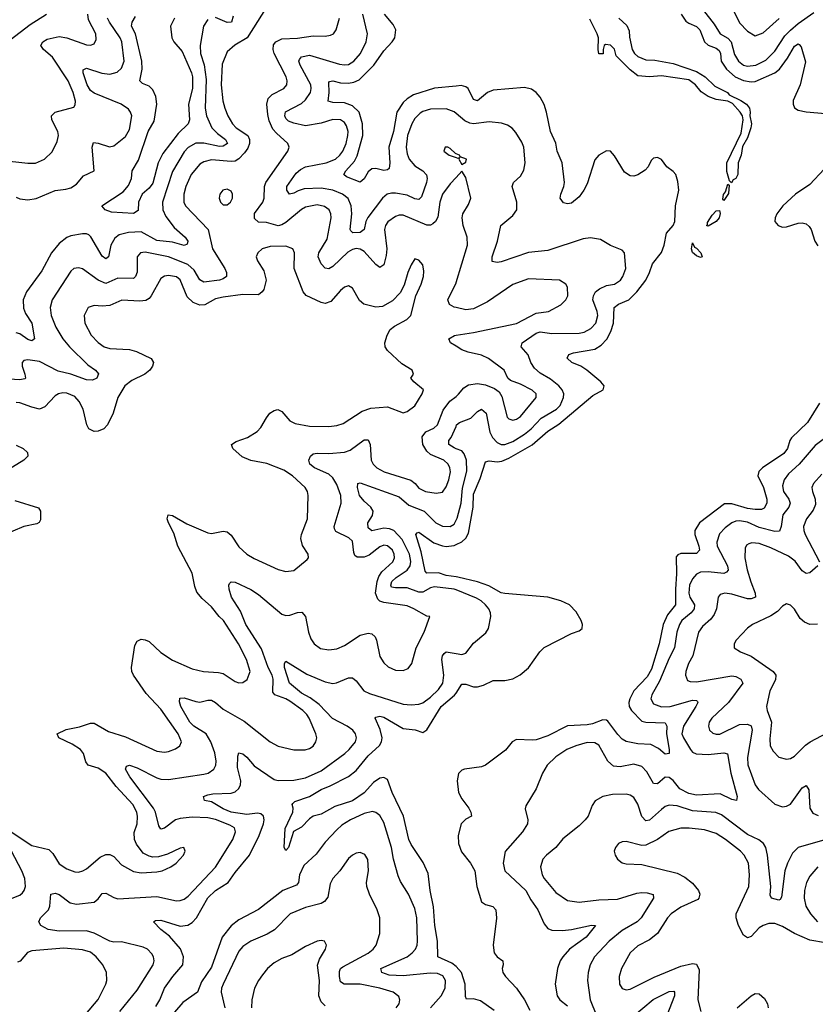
# Model space of a CAD drawing. Header units: inches. Extents: x 1843162 to 1959474, y 907081 to 1016326.
# Tile 544 of 656: x 1927769 to 1931837, y 952207 to 957242. Entities that reach past the tile are written whole.
import ezdxf

# ---------------------------------------------------------------- set-up
doc = ezdxf.new("R2010")
doc.units = ezdxf.units.IN
doc.header["$MEASUREMENT"] = 0
doc.layers.add('B9925', color=7, linetype='Continuous')
doc.layers.add('B9935', color=7, linetype='Continuous')

msp = doc.modelspace()

# ---------------------------------------------------------------- linework, layer by layer
at = {"layer": 'B9925', "color": 5}
for points, elevation in [([(1929058.4, 957350), (1928932.8, 957150), (1928868.5, 957111.5), (1928830, 957077.3), (1928804.8, 957015.2), (1928798.6, 956910), (1928808.2, 956828.2), (1928817.6, 956790), (1928833.5, 956750), (1928856.8, 956710), (1928876.1, 956690), (1928935.2, 956650), (1928943.3, 956630), (1928943.8, 956610), (1928934.6, 956585.4), (1928917.7, 956562.3), (1928889.5, 956530.5), (1928870, 956519), (1928850, 956516.7), (1928750, 956526.1), (1928710, 956516.2), (1928690, 956503.9), (1928646.1, 956450), (1928618.2, 956390), (1928607.8, 956350), (1928608.3, 956310), (1928616.3, 956290), (1928732.6, 956170), (1928753.9, 956070), (1928818, 955970), (1928827.1, 955950), (1928827.1, 955930), (1928810, 955917.5), (1928790, 955911), (1928710, 955899.5), (1928690, 955911.8), (1928661.4, 955961.4), (1928627.9, 955990), (1928530, 956029.1), (1928410, 956053.7), (1928386.7, 956050), (1928369.5, 956030.5), (1928369.1, 955950.9), (1928361.5, 955930), (1928350, 955919.4), (1928270, 955920.9), (1928210, 955893.1), (1928170, 955910.5), (1928090, 955967.8), (1928070, 955973.8), (1928044.9, 955970), (1928030, 955956.3), (1927935, 955810), (1927925, 955770), (1927930.1, 955730), (1927952.9, 955670), (1927990.1, 955610), (1928022.7, 955570), (1928117.2, 955477.2), (1928155.8, 955450), (1928172.3, 955432.3), (1928162.4, 955410), (1928140.5, 955399.5), (1928110, 955401.3), (1928030, 955429.5), (1927965.5, 955445.5), (1927870, 955494.6), (1927810, 955503.4), (1927790, 955499.2), (1927780.8, 955490), (1927780.9, 955470), (1927795.1, 955430), (1927797.6, 955410), (1927794.4, 955405.6), (1927770, 955401.4), (1927690, 955405.2)], 560), ([(1927670, 956524.7), (1927810, 956508.8), (1927850, 956509), (1927895.1, 956530), (1927934, 956566), (1927960.4, 956619.6), (1927967.7, 956650), (1927963.8, 956670), (1927932.7, 956730), (1927931.9, 956750), (1927949.9, 956770.1), (1928045.6, 956794.4), (1928053.2, 956806.8), (1928053.4, 956826.6), (1928043, 956870), (1928015.8, 956930), (1927936.1, 957050), (1927889.7, 957090), (1927877.2, 957110), (1927886.8, 957130), (1927910, 957143.5), (1927970, 957156.6), (1928010, 957149), (1928110, 957114.3), (1928130, 957112.4), (1928150, 957119.5), (1928159.4, 957140.6), (1928158, 957170), (1928121, 957241), (1928117.7, 957270)], 560), ([(1927720.8, 957139.2), (1927822.4, 957217.6), (1927906.3, 957270)], 580), ([(1928560.2, 957250), (1928539.4, 957210), (1928546.7, 957150), (1928557.2, 957130), (1928599.6, 957079.6), (1928647, 956970), (1928651.7, 956950), (1928651.9, 956890), (1928632.7, 956810), (1928637.1, 956730), (1928630.2, 956710), (1928579.1, 956660.9), (1928501, 956559), (1928477, 956510), (1928450, 956407.3), (1928430, 956380.7), (1928395.5, 956350), (1928375.6, 956310), (1928374.1, 956265.9), (1928350, 956252), (1928238.7, 956258.7), (1928205.2, 956270), (1928188.7, 956290), (1928298, 956362), (1928325.7, 956394.3), (1928339.8, 956430), (1928343.1, 956470), (1928375.7, 956524.3), (1928424.9, 956670), (1928456, 956724), (1928469.9, 956809.9), (1928465.2, 956850), (1928450, 956883.9), (1928430, 956903.1), (1928397, 956917), (1928383.1, 956930), (1928395.7, 956990), (1928393.4, 957030), (1928360.9, 957170), (1928340.5, 957210), (1928343.2, 957230), (1928360.9, 957259.1)], 520), ([(1928859.7, 957260.3), (1928851, 957230), (1928830, 957227.6), (1928770, 957253.2)], 540), ([(1930000, 956762.9), (1929990, 956771.4), (1929950, 956786.5), (1929870, 956784.2), (1929830, 956772.5), (1929816.2, 956763.8), (1929790, 956736.8), (1929774.1, 956710), (1929752.5, 956650), (1929744.6, 956590), (1929750, 956557.1), (1929761, 956530), (1929790, 956495), (1929829.7, 956469.7), (1929849.5, 956449.5), (1929852.5, 956430), (1929848.5, 956410), (1929823.9, 956336.1), (1929810, 956322.9), (1929790, 956326.9), (1929750, 956344.8), (1929690, 956356.1), (1929670, 956356.2), (1929648.1, 956350), (1929623.2, 956330), (1929549.1, 956230.9), (1929539.4, 956210), (1929530.1, 956169.9), (1929510, 956154.7), (1929473, 956153), (1929462.1, 956162.1), (1929459.1, 956170), (1929467.6, 956250), (1929464.2, 956290), (1929447.6, 956327.6), (1929419, 956350), (1929370, 956370.9), (1929310, 956380.4), (1929223.1, 956376.9), (1929192.4, 956367.6), (1929170, 956354.6), (1929148.3, 956350), (1929134.5, 956370), (1929135.3, 956390), (1929182.1, 956457.9), (1929204, 956476), (1929230, 956489.6), (1929336.3, 956510), (1929383.4, 956530), (1929406.6, 956550), (1929421, 956570), (1929438, 956610), (1929447.5, 956650), (1929448.4, 956670), (1929440.4, 956700.4), (1929430, 956717), (1929410, 956730.5), (1929370, 956732.6), (1929310, 956713.3), (1929230, 956700.5), (1929170, 956712.6), (1929143.9, 956723.9), (1929130, 956737.6), (1929124.1, 956750), (1929128.4, 956771.6), (1929210, 956814.4), (1929230, 956831.8), (1929255.9, 956870), (1929259.9, 956890), (1929257.2, 956910), (1929203.4, 957010), (1929196.8, 957030), (1929200.4, 957039.6), (1929210, 957052), (1929250, 957061.1), (1929404.9, 957015.1), (1929430, 957010.8), (1929450, 957013.9), (1929477.1, 957030), (1929511.7, 957070), (1929541.2, 957130), (1929547.3, 957170), (1929523.7, 957270)], 540), ([(1930000, 956903.2), (1929890, 956891.7), (1929782.6, 956857.4), (1929750, 956837.3), (1929730, 956818.2), (1929697.3, 956770), (1929680.7, 956670), (1929656.2, 956590), (1929661.7, 956510), (1929657.7, 956482.3), (1929650, 956474.3), (1929630, 956471.9), (1929590, 956481), (1929570, 956479.2), (1929550, 956464), (1929530, 956427.8), (1929510, 956412.3), (1929439.1, 956439.1), (1929425.7, 956450), (1929436.5, 956470), (1929480.6, 956519.4), (1929493.8, 956546.2), (1929522.7, 956650), (1929520.9, 956710), (1929504.8, 956770), (1929470, 956802.4), (1929430, 956817.6), (1929370, 956818.8), (1929346.3, 956826.3), (1929351, 956870), (1929350, 956922), (1929352.9, 956927.1), (1929370, 956930.6), (1929410, 956920.3), (1929450, 956917.2), (1929477.4, 956922.6), (1929504.4, 956935.6), (1929579.6, 957010), (1929630, 957083.2), (1929672.8, 957130), (1929686.6, 957150), (1929691.8, 957190), (1929678.6, 957218.6), (1929633.7, 957270)], 520), ([(1927750, 956334.8), (1927770, 956326.5), (1927810, 956320.7), (1927852.7, 956327.3), (1927950, 956369), (1928004.9, 956375.1), (1928030, 956382.6), (1928059.1, 956400.9), (1928095.8, 956444.2), (1928149.7, 956470.3), (1928139.3, 956590), (1928146.4, 956613.6), (1928170, 956611.8), (1928227.6, 956592.4), (1928250, 956597.6), (1928310, 956645.5), (1928330, 956681.6), (1928341.5, 956750), (1928336.2, 956770), (1928325.3, 956785.3), (1928287.2, 956810), (1928150, 956866), (1928130, 956880.7), (1928113.5, 956910), (1928093.3, 956970), (1928093.7, 956986.3), (1928110, 956994.8), (1928188.4, 956968.4), (1928230, 956964.5), (1928266.5, 956973.5), (1928290, 956994), (1928302.5, 957030), (1928290.4, 957130), (1928282.6, 957150), (1928227.5, 957230), (1928217.1, 957250)], 540), ([(1928730, 957243.5), (1928709.4, 957210), (1928691.9, 957110), (1928693.8, 957070), (1928711.4, 957011.4), (1928723.1, 956936.9), (1928717.6, 956790), (1928723.3, 956750), (1928752, 956690), (1928780.8, 956660.8), (1928821, 956630), (1928831, 956610), (1928810, 956595.8), (1928790, 956594.8), (1928710, 956610.6), (1928670, 956610.8), (1928630, 956589.2), (1928610, 956566.2), (1928550, 956466), (1928499.2, 956310), (1928501.3, 956270), (1928516.7, 956236.7), (1928559.2, 956179.2), (1928615, 956130), (1928627.9, 956110), (1928625.3, 956094.7), (1928610, 956088.5), (1928550, 956105.1), (1928470, 956113.8), (1928390, 956158), (1928325.1, 956154.9), (1928277.6, 956142.4), (1928255.1, 956124.9), (1928235.4, 956090), (1928223.1, 956030), (1928210, 956019.8), (1928190, 956033.1), (1928132.2, 956132.2), (1928121.7, 956141.7), (1928110, 956147.5), (1928090, 956146.7), (1928030, 956137.3), (1928010, 956127.9), (1927970, 956097.2), (1927931.3, 956050), (1927881.4, 955958.6), (1927803.1, 955850), (1927786.5, 955810), (1927787.7, 955767.7), (1927799.2, 955739.2), (1927831.2, 955690), (1927844.4, 955610), (1927830, 955601), (1927810, 955607.3), (1927770, 955635.7), (1927750, 955641.7)], 540), ([(1930000, 956436.1), (1929970, 956403.5), (1929930, 956349.7), (1929917.5, 956310), (1929907.3, 956232.7), (1929895, 956210), (1929881.3, 956198.7), (1929870, 956192.5), (1929850, 956191.1), (1929730, 956243), (1929710, 956243.2), (1929690, 956236.3), (1929651.2, 956208.8), (1929639, 956190), (1929634.1, 956170), (1929645.4, 956070), (1929643.5, 956036.5), (1929630, 955989.6), (1929610, 955974.7), (1929590, 955990.8), (1929530, 956056.9), (1929510, 956069.3), (1929490, 956072), (1929470, 956066.7), (1929446.8, 956053.2), (1929370, 955981), (1929350, 955968.8), (1929330, 955972), (1929310, 955994.2), (1929294.9, 956030), (1929299.2, 956050), (1929340.3, 956119.7), (1929361.3, 956230), (1929360.6, 956250), (1929350.7, 956270), (1929327.5, 956287.5), (1929290, 956294.9), (1929230, 956283.2), (1929210, 956272.6), (1929130, 956205.3), (1929110, 956193.1), (1929090, 956188.7), (1929030, 956205), (1928990, 956207.4), (1928970, 956226.2), (1928970, 956252.2), (1929011.9, 956310), (1929019.2, 956330), (1929020.9, 956390), (1929028.2, 956410), (1929140.3, 956570), (1929146.4, 956590), (1929139.2, 956610), (1929081.5, 956661.5), (1929063.4, 956683.4), (1929044.5, 956724.5), (1929037.1, 956757.1), (1929031.9, 956810), (1929040.1, 956839.9), (1929060, 956860), (1929118.7, 956890), (1929135.2, 956910), (1929136.3, 956930), (1929131.1, 956950), (1929070.4, 957070), (1929065, 957090), (1929066.6, 957113.4), (1929078.2, 957130), (1929110, 957144.2), (1929190, 957147.5), (1929270, 957160.7), (1929330, 957158.3), (1929357.3, 957162.7), (1929372.8, 957170), (1929387.6, 957190), (1929404.1, 957250)], 560), ([(1930000, 956557.2), (1929998, 956558), (1929970, 956584), (1929958, 956590), (1929944.7, 956590), (1929937.3, 956570), (1929964.7, 956550), (1930000, 956537.5)], 560), ([(1927710, 953100.4), (1927830, 953019.8), (1927918.5, 952998.5), (1927938.1, 952978.1), (1927970, 952926.2), (1928010, 952900.7), (1928050, 952885.2), (1928070, 952883.9), (1928092, 952890), (1928110, 952899.6), (1928180.9, 952959.1), (1928210, 952973.7), (1928230, 952974), (1928250, 952963.2), (1928290, 952920.2), (1928350, 952886.5), (1928390, 952879.1), (1928470, 952884.9), (1928497.2, 952890), (1928540.9, 952910), (1928569.4, 952930), (1928606, 952970), (1928615.1, 952990), (1928608.7, 953008.7), (1928590, 953006), (1928524.2, 952975.8), (1928478.8, 952961.2), (1928450, 952959.8), (1928430, 952964.5), (1928400.9, 952980.9), (1928366, 953026), (1928355.5, 953050), (1928354.1, 953085.9), (1928369.2, 953130), (1928371.7, 953168.3), (1928367.9, 953190), (1928347.9, 953230), (1928261.8, 953321.8), (1928210, 953389.2), (1928170, 953414.2), (1928118.9, 953430), (1928107.2, 953447.2), (1928095.8, 953490), (1928079.8, 953510), (1928037.5, 953537.5), (1927968.5, 953570), (1927960.5, 953590), (1928007.1, 953612.9), (1928074.3, 953625.7), (1928130, 953644.3), (1928150, 953644.5), (1928222.1, 953602.1), (1928310, 953575.6), (1928470, 953501.8), (1928510, 953497.6), (1928530, 953500.8), (1928565.3, 953514.7), (1928587, 953530), (1928595.8, 953550), (1928579.3, 953590), (1928490, 953715.9), (1928416, 953796), (1928350.6, 953890), (1928342.1, 953910), (1928340.2, 953930), (1928357.9, 954042.1), (1928370, 954064.6), (1928390, 954075), (1928410, 954071.9), (1928430, 954062.2), (1928490, 954007.2), (1928550, 953967.5), (1928650, 953923.6), (1928709.3, 953909.3), (1928784.8, 953904.8), (1928810, 953899.2), (1928870, 953858), (1928890, 953851.8), (1928910, 953852.4), (1928931.9, 953868.1), (1928946.6, 953910), (1928928.7, 953970), (1928887.6, 954050), (1928810.5, 954170), (1928788.9, 954190), (1928750, 954240.3), (1928702, 954282), (1928675.3, 954315.3), (1928664.3, 954344.3), (1928650, 954412.8), (1928577.8, 954550), (1928556.9, 954616.9), (1928529, 954670), (1928523.5, 954690), (1928527.3, 954710), (1928550, 954706.3), (1928624, 954664), (1928730, 954618.2), (1928750, 954614.2), (1928810, 954627.3), (1928830, 954622.8), (1928850, 954606.3), (1928890, 954546.9), (1928930.3, 954510), (1928967.1, 954487), (1929090, 954430.2), (1929130, 954420.8), (1929170, 954426), (1929238, 954482), (1929246, 954490), (1929243.6, 954510), (1929214.1, 954554.1), (1929205.9, 954590), (1929209.4, 954610.6), (1929239.8, 954690), (1929244.2, 954810), (1929239.7, 954830), (1929228.4, 954850), (1929163.4, 954910), (1929118.9, 954938.9), (1929033.1, 954973.1), (1928950, 954988.3), (1928906.2, 955006.2), (1928858, 955050), (1928851.6, 955070), (1928875, 955085), (1928933.8, 955106.1), (1928983, 955137), (1929002.5, 955157.5), (1929030, 955207.2), (1929048.7, 955230), (1929070, 955244.4), (1929088.7, 955248.7), (1929110, 955239.5), (1929150, 955191.8), (1929177.2, 955177.2), (1929250, 955164.3), (1929350, 955162.9), (1929390, 955167.1), (1929422.2, 955177.8), (1929519.7, 955240.3), (1929564.4, 955255.6), (1929650, 955262.3), (1929730, 955232.7), (1929750, 955238.4), (1929790, 955268.5), (1929827.1, 955330), (1929834, 955350), (1929783.6, 955390), (1929769.3, 955410), (1929782, 955430), (1929775.1, 955450), (1929723.3, 955483.3), (1929649.5, 955550), (1929637.6, 955570), (1929635.1, 955590), (1929647.8, 955630), (1929662.6, 955657.4), (1929684.7, 955675.3), (1929748.2, 955710), (1929769.7, 955730), (1929794.5, 955830), (1929821.5, 955890), (1929834, 955930), (1929836, 955956), (1929830, 955988.7), (1929810, 956012.7), (1929790, 956019.3), (1929770, 955989.4), (1929752.9, 955950), (1929735.1, 955884.9), (1929714.7, 955845.3), (1929675.1, 955804.9), (1929624.6, 955775.4), (1929590, 955772.4), (1929528.3, 955788.3), (1929506.3, 955806.3), (1929470, 955869.5), (1929450, 955882), (1929430, 955875.1), (1929410, 955857.7), (1929359, 955801), (1929330, 955790.6), (1929310, 955795.7), (1929232.9, 955832.9), (1929218.7, 955850), (1929172.2, 955970), (1929174.2, 956050), (1929165.1, 956070), (1929130, 956084.5), (1929050, 956082.8), (1929008.5, 956071.5), (1928987.3, 956050), (1928977.3, 956030), (1928984.9, 956010), (1929017.8, 955957.8), (1929029.1, 955910), (1929016.7, 955863.3), (1929008.7, 955850), (1928990, 955836), (1928910, 955836.6), (1928810, 955823.6), (1928770, 955814.2), (1928715.9, 955784.1), (1928690, 955783), (1928656.4, 955796.4), (1928625.4, 955825.4), (1928590, 955911.8), (1928570, 955928), (1928530, 955934.9), (1928508.4, 955931.6), (1928490, 955919.8), (1928441.5, 955830), (1928430, 955816.1), (1928413.2, 955806.8), (1928383.3, 955803.3), (1928291.6, 955808.4), (1928230, 955780.8), (1928190, 955777), (1928150, 955780.8), (1928119.5, 955770), (1928097.8, 955730), (1928102.4, 955690), (1928134.4, 955630), (1928170, 955591.4), (1928201.3, 955570), (1928230, 955560.9), (1928330, 955556.6), (1928366.4, 955546.4), (1928440.3, 955510), (1928452.2, 955490), (1928447.3, 955470), (1928433.5, 955450), (1928408.3, 955430), (1928341.8, 955398.2), (1928307, 955370), (1928270.1, 955310), (1928246.8, 955230), (1928218.4, 955170), (1928199.6, 955150), (1928170, 955137.6), (1928150, 955136.8), (1928121.8, 955150), (1928112.1, 955170), (1928093.5, 955250), (1928073.1, 955290), (1928050, 955315), (1928010, 955333.2), (1927990, 955334.9), (1927966.7, 955330), (1927950, 955319.2), (1927897.8, 955262.2), (1927870, 955251.3), (1927830, 955260.6), (1927770, 955282.7), (1927750, 955284.9)], 580), ([(1930000, 955770.5), (1929990, 955772.9), (1929966.2, 955786.2), (1929957.3, 955810), (1930000, 955897)], 560), ([(1930000, 955573), (1929971.5, 955590), (1929963.6, 955610), (1929992, 955628), (1930000, 955629.2)], 560), ([(1928280.6, 952170), (1928370, 952279.7), (1928451.7, 952410), (1928455.8, 952430), (1928452.9, 952450), (1928445.1, 952465.1), (1928422, 952490), (1928400.5, 952500.5), (1928290, 952527.3), (1928250, 952525), (1928230, 952529.5), (1928150, 952571.3), (1928110, 952584), (1927970, 952582), (1927915.1, 952590), (1927876.9, 952610), (1927867, 952630), (1927874.7, 952650), (1927915.3, 952690), (1927922.2, 952710), (1927928.7, 952771.3), (1927950, 952776.1), (1927970, 952769), (1928026.9, 952726.9), (1928058.9, 952718.9), (1928150.4, 952729.6), (1928170, 952746.5), (1928190, 952774.9), (1928210, 952775.2), (1928250, 952753.3), (1928270, 952747.5), (1928470, 952758.6), (1928570, 952736.8), (1928590, 952738), (1928610, 952745.7), (1928630, 952760.6), (1928770, 952908.6), (1928858, 953050), (1928873, 953090), (1928866.4, 953110), (1928843.6, 953123.6), (1928770, 953152), (1928730, 953161.4), (1928650, 953164.6), (1928590, 953158.4), (1928565.4, 953150), (1928510, 953107.6), (1928490, 953103.9), (1928480.9, 953120.9), (1928464, 953190), (1928453.3, 953210), (1928331.3, 953370), (1928310, 953409.6), (1928314.3, 953425.7), (1928330, 953430.9), (1928370, 953417.5), (1928470, 953366), (1928490, 953359.2), (1928530, 953356.6), (1928710, 953383.5), (1928733.3, 953390), (1928761, 953410), (1928772.3, 953430), (1928773.4, 953450), (1928766.6, 953493.4), (1928747, 953550), (1928723.1, 953590), (1928659.9, 953630), (1928639, 953650), (1928593.2, 953730), (1928585.7, 953754.3), (1928587.6, 953772.4), (1928610, 953775), (1928670, 953755.3), (1928690, 953753.3), (1928730, 953762.8), (1928750, 953762), (1928770, 953751.4), (1928810, 953716.8), (1928915.8, 953655.8), (1929050, 953549.1), (1929090, 953526.9), (1929170, 953509.1), (1929229.1, 953509.1), (1929250, 953514.9), (1929270, 953527.9), (1929283.9, 953550), (1929287.4, 953570), (1929283.5, 953590), (1929249.8, 953670), (1929236.5, 953690), (1929215.9, 953710), (1929150, 953757.8), (1929129.8, 953770), (1929072.9, 953790), (1929063.2, 953803.2), (1929065.7, 953870), (1929059.6, 953890), (1929038.8, 953930), (1929004.6, 954024.6), (1928924.5, 954150), (1928897.1, 954217.1), (1928851.6, 954290), (1928840.3, 954330), (1928837.7, 954350), (1928841.2, 954358.8), (1928850, 954368.4), (1928870, 954366.7), (1928950, 954329.3), (1928990, 954303.5), (1929110, 954202.3), (1929130, 954196), (1929150, 954197.7), (1929190, 954211.3), (1929212.1, 954212.1), (1929230.9, 954190.9), (1929245.5, 954110), (1929257, 954077), (1929274, 954050), (1929307.4, 954027.4), (1929350, 954019.7), (1929390, 954024.5), (1929430, 954041.5), (1929510, 954094.6), (1929550, 954106), (1929570, 954101.8), (1929586, 954086), (1929593.4, 954070), (1929610, 953986.4), (1929630, 953953.7), (1929653.3, 953933.3), (1929690, 953915.8), (1929730, 953913.8), (1929754.7, 953925.3), (1929774.7, 953950), (1929796.2, 954030), (1929836.4, 954110), (1929866, 954190), (1929850, 954191.5), (1929784.2, 954230), (1929750, 954244.6), (1929630, 954262.3), (1929610, 954269.4), (1929599.6, 954279.6), (1929587.4, 954310), (1929596.7, 954370), (1929605.4, 954394.6), (1929620.8, 954419.2), (1929677, 954470), (1929684.8, 954490), (1929683.2, 954510), (1929675, 954530), (1929650, 954551.9), (1929630, 954554.7), (1929610, 954547.5), (1929555.4, 954504.6), (1929530, 954493.7), (1929494.7, 954494.7), (1929483.2, 954503.2), (1929477.4, 954517.4), (1929470, 954575), (1929452.6, 954592.6), (1929385.9, 954625.9), (1929378.6, 954638.6), (1929376.3, 954650), (1929413.3, 954770), (1929410.4, 954810), (1929390, 954865.1), (1929370, 954899.1), (1929350, 954918.8), (1929276, 954950), (1929251.8, 954970), (1929247.4, 954990), (1929255.5, 955010), (1929270, 955022.2), (1929290, 955025.7), (1929350, 955023.9), (1929430, 955030.6), (1929458.1, 955041.9), (1929530, 955093.2), (1929550, 955094.3), (1929560.1, 955070), (1929566.1, 954990), (1929576.1, 954970), (1929595, 954950), (1929631.7, 954930), (1929768.1, 954888.1), (1929790.8, 954870.8), (1929810, 954847.1), (1929843.1, 954830), (1929898.6, 954821.4), (1929930, 954827.2), (1929950, 954853.4), (1929963.6, 954890), (1929971.4, 954930), (1929968.5, 954950), (1929959.5, 954970), (1929938.3, 954990), (1929870, 955019.7), (1929850, 955036), (1929829.9, 955069.9), (1929826.8, 955110), (1929845.3, 955134.7), (1929887.2, 955152.8), (1929905.6, 955170), (1929933.6, 955246.4), (1929968.8, 955291.2), (1930000, 955316.1)], 560), ([(1930000, 955048.8), (1929990, 955052.7), (1929962.4, 955070), (1929963.2, 955090), (1929974.6, 955105.4), (1930000, 955162.8)], 540), ([(1927750, 955067.3), (1927786, 955050), (1927809.2, 955030), (1927810.2, 955010), (1927789.2, 954990), (1927710, 954940.2)], 580), ([(1930000, 954326.9), (1929990, 954330.9), (1929890, 954342.4), (1929870, 954337.2), (1929830, 954314.9), (1929810, 954314.9), (1929750, 954337.1), (1929690, 954336.6), (1929670, 954341), (1929666.6, 954350), (1929672.5, 954370), (1929693.3, 954390), (1929750, 954427.7), (1929764.7, 954450), (1929768.2, 954471.8), (1929761.4, 954510), (1929724.2, 954584.2), (1929682.8, 954630), (1929659.7, 954639.7), (1929630, 954641.5), (1929570, 954627.9), (1929550, 954643.6), (1929549.8, 954670), (1929573, 954707), (1929576.1, 954730), (1929564, 954750), (1929530, 954779.8), (1929507, 954810), (1929495.6, 954850), (1929497.2, 954870), (1929510, 954873.6), (1929710, 954803), (1929759.4, 954759.4), (1929836.6, 954730), (1929897.1, 954670), (1929930, 954652), (1929970, 954650.9), (1929990, 954663.5), (1930000, 954682.9)], 540), ([(1927744.6, 954784.6), (1927865.5, 954745.5), (1927875.2, 954730), (1927875.1, 954684.9), (1927868.6, 954671.4), (1927855.8, 954664.2), (1927790, 954651), (1927676.8, 954603.2)], 580), ([(1930000, 954393.5), (1929950, 954400.3), (1929910, 954414.3), (1929850, 954411.9), (1929841.6, 954421.6), (1929821.2, 954521.2), (1929794.7, 954610), (1929800.8, 954619.2), (1929810, 954621.5), (1929887.1, 954567.1), (1929931.1, 954551.1), (1929950, 954549), (1929990, 954554.3), (1930000, 954558.9)], 520), ([(1928464.1, 952195.9), (1928485.3, 952230), (1928508.4, 952290), (1928551.3, 952350), (1928603.7, 952410), (1928605.6, 952450), (1928591.8, 952491.8), (1928535.3, 952555.3), (1928491.1, 952590), (1928452.7, 952630), (1928463.5, 952636.5), (1928490, 952636.9), (1928590, 952606.4), (1928628.4, 952611.6), (1928650, 952625.3), (1928672.2, 952650), (1928730, 952751.8), (1928770, 952789.1), (1928834.9, 952830), (1928870, 952882.3), (1928943.7, 952970), (1928994, 953070), (1929016.2, 953130), (1929019.6, 953150), (1929016.2, 953170), (1929002.1, 953182.1), (1928985.3, 953185.3), (1928930, 953177.6), (1928849.7, 953190), (1928810, 953206.7), (1928750, 953242.2), (1928714, 953250), (1928709.5, 953270), (1928730, 953278.9), (1928756.9, 953283.1), (1928850, 953287.1), (1928870, 953294.7), (1928889.3, 953310.7), (1928898.7, 953330), (1928899.9, 953350), (1928882, 953418), (1928883.5, 953476.5), (1928890, 953493.4), (1928910, 953488.4), (1928930, 953471.7), (1928967.5, 953427.5), (1929070, 953356.4), (1929091.3, 953351.3), (1929170, 953352.9), (1929230, 953365), (1929310, 953401.1), (1929430.7, 953490), (1929454, 953510), (1929486.3, 953550), (1929490.7, 953570), (1929486.5, 953590), (1929471.5, 953610), (1929443.7, 953630), (1929368.9, 953668.9), (1929300.9, 953740.9), (1929254.5, 953774.5), (1929210, 953797.8), (1929147.6, 953850), (1929123.2, 953930), (1929123, 953950), (1929130, 953962), (1929236.5, 953896.5), (1929330, 953857.2), (1929370, 953848.8), (1929389.2, 953850.8), (1929450, 953876.5), (1929470, 953877.2), (1929490, 953861.5), (1929529.3, 953810), (1929556.8, 953796.8), (1929730, 953741.7), (1929770, 953739), (1929810, 953742.3), (1929830, 953748.8), (1929870, 953778.9), (1929910, 953817.1), (1929933.2, 953850), (1929937.5, 953890), (1929927.2, 953970), (1929930.6, 953989.4), (1929938.8, 954001.2), (1929950, 954010.2), (1930000, 954001.6)], 540), ([(1930000, 952401.5), (1929978.2, 952418.2), (1929906.6, 952450), (1929905.2, 952530), (1929892.2, 952610), (1929885.4, 952705.4), (1929867, 952790), (1929856.9, 952876.9), (1929832.6, 952932.6), (1929770, 953024.2), (1929758, 953050), (1929731.6, 953170), (1929673.1, 953290), (1929650, 953356.5), (1929630, 953367.4), (1929610, 953363.2), (1929578.3, 953341.7), (1929530, 953289.4), (1929470, 953247.1), (1929380.4, 953219.6), (1929310, 953180.5), (1929270, 953169.5), (1929250, 953155.6), (1929210, 953114), (1929169.1, 953090.9), (1929144, 953010), (1929130, 952993.2), (1929120.7, 953010), (1929126.1, 953106.1), (1929165.7, 953190), (1929166.9, 953210), (1929161.6, 953230), (1929164.9, 953235.1), (1929175.1, 953244.9), (1929250, 953270.1), (1929310, 953306.1), (1929356, 953324), (1929450, 953373.1), (1929490, 953403.9), (1929550, 953478), (1929608.8, 953531.2), (1929619.6, 953550), (1929622.2, 953570), (1929612.5, 953612.5), (1929586, 953670), (1929590, 953676.4), (1929610, 953680.2), (1929630, 953675), (1929730, 953617.9), (1929791, 953611), (1929830, 953598), (1929850, 953610.2), (1929923.5, 953730), (1929992.3, 953787.7), (1930000, 953799.1)], 520), ([(1929869.9, 952190), (1929923.2, 952250), (1929943.7, 952290), (1929946, 952330), (1929933.1, 952353.1), (1929905.6, 952365.6), (1929866.9, 952366.9), (1929730, 952353.1), (1929657.3, 952357.3), (1929620.4, 952370), (1929615.8, 952390), (1929750, 952449.6), (1929775.9, 952470), (1929792.4, 952490), (1929800.7, 952510), (1929802.3, 952530), (1929800.2, 952650), (1929790, 952697.4), (1929756.5, 952770), (1929716.2, 952836.2), (1929704.2, 952864.2), (1929679.7, 952950), (1929669.5, 953010), (1929630, 953137.4), (1929610, 953173.5), (1929590, 953188.7), (1929573.2, 953193.2), (1929530, 953183.7), (1929459.7, 953150), (1929416.7, 953123.3), (1929390, 953100.2), (1929330, 953035.8), (1929284.3, 952975.7), (1929222.5, 952917.5), (1929200.4, 952870), (1929195.3, 952830), (1929183.8, 952816.2), (1929114.7, 952790), (1928990, 952691.7), (1928890, 952638.8), (1928850, 952608.4), (1928804.6, 952550), (1928750, 952397.6), (1928698, 952322), (1928678.8, 952270), (1928603, 952217), (1928527.2, 952130)], 540), ([(1927730, 952750.1), (1927770, 952766.2), (1927782.5, 952777.5), (1927791.3, 952788.7), (1927797.9, 952810), (1927795.6, 952850), (1927780.1, 952890), (1927727.1, 952990)], 580), ([(1929694.2, 952190), (1929708.7, 952210), (1929712.2, 952230), (1929706.9, 952246.9), (1929678.7, 952270), (1929609.6, 952290), (1929510, 952311.2), (1929427.6, 952310), (1929410, 952322.6), (1929404.1, 952350), (1929404.9, 952375.1), (1929409.9, 952390), (1929420.6, 952399.4), (1929550, 952468.4), (1929576.4, 952490), (1929592.2, 952510), (1929609.7, 952570), (1929609.7, 952650), (1929597.2, 952690), (1929557.7, 952770), (1929543.1, 952810), (1929541.4, 952830), (1929551.8, 952890), (1929548.5, 952948.5), (1929534.1, 952974.1), (1929510, 952983), (1929490, 952979.7), (1929470, 952969.7), (1929450, 952952.6), (1929405.3, 952890), (1929370.3, 952850), (1929357, 952823), (1929344.4, 952755.6), (1929327.3, 952732.7), (1929310, 952723.7), (1929230, 952703.2), (1929152, 952670), (1929072, 952588), (1929034.2, 952565.8), (1928950.1, 952529.9), (1928910, 952502.8), (1928890, 952479.8), (1928809.4, 952310), (1928801, 952290), (1928799.3, 952270), (1928817.4, 952190)], 560), ([(1929330, 952199.3), (1929310, 952219.8), (1929298.3, 952250), (1929302.3, 952330), (1929292.3, 952407.7), (1929301.9, 952438.1), (1929333.3, 952490), (1929338, 952510), (1929328, 952530), (1929310, 952533.6), (1929290, 952529.6), (1929230, 952502.6), (1929160.2, 952459.8), (1929110, 952441.4), (1929070, 952419.8), (1929036, 952390), (1929010, 952358), (1928989.2, 952330), (1928970.2, 952289.8), (1928956.5, 952230), (1928953.7, 952190)], 580), ([(1928104.5, 952155.5), (1928170, 952232.2), (1928209.8, 952310), (1928214.5, 952330), (1928212.4, 952370), (1928194.7, 952410), (1928159.7, 952450), (1928130, 952474.4), (1928090, 952486.3), (1927994, 952494), (1927830, 952480.7), (1927808.2, 952471.8), (1927771.6, 952428.4), (1927756.7, 952423.3)], 580)]:
    msp.add_lwpolyline(points, dxfattribs=dict(at, elevation=elevation))
at = {"layer": 'B9925', "color": 5, "elevation": 580}
msp.add_lwpolyline([(1928830, 956375.1), (1928808, 956370), (1928793, 956350), (1928788.9, 956330), (1928796.3, 956310), (1928810, 956296.3), (1928830, 956295.5), (1928846.6, 956310), (1928857.6, 956330), (1928857.6, 956350), (1928850, 956365.2)], close=True, dxfattribs=at)
at = {"layer": 'B9935', "color": 5}
for points, elevation in [([(1931151.7, 957270), (1931175.3, 957235.3), (1931190, 957224.2), (1931230, 957208.1), (1931246.8, 957190), (1931270, 957128.9), (1931290, 957112.9), (1931330, 957097), (1931345.2, 957085.2), (1931352.1, 957070), (1931356.4, 957030), (1931382.4, 956990), (1931427.5, 956950), (1931470, 956931.6), (1931510, 956925.2), (1931530, 956927), (1931630, 956970.1), (1931653.5, 956990), (1931694.6, 957045.4), (1931730, 957107.7), (1931750, 957118.3), (1931755.5, 957115.5), (1931764.2, 957104.2), (1931786.3, 957026.3), (1931759.1, 956910), (1931724.2, 956830), (1931723.5, 956810), (1931730, 956792.4), (1931750, 956780.5), (1931790.6, 956770.6), (1931890, 956763.1)], 520), ([(1931265.5, 957290), (1931320.3, 957220.3), (1931350, 957170.2), (1931390, 957147.2), (1931406.8, 957130), (1931423.6, 957063.6), (1931443.6, 957030), (1931470, 957009.1), (1931490, 957004.6), (1931532.8, 957010), (1931583.8, 957036.2), (1931630, 957081.9), (1931680.8, 957159.2), (1931710, 957189.6), (1931750, 957223.5), (1931830, 957278.7)], 540), ([(1931419.4, 957290), (1931450, 957226.5), (1931490, 957183.8), (1931530, 957159.7), (1931570, 957175), (1931651.6, 957248.4)], 560), ([(1930832, 957250), (1930872.7, 957212.7), (1930885.4, 957185.4), (1930886.4, 957153.6), (1930901.1, 957090), (1930912.2, 957070), (1930930, 957053.7), (1930970, 957037.7), (1931016.3, 957036.3), (1931110, 957017.6), (1931230, 956976.8), (1931274.5, 956950), (1931322.8, 956902.8), (1931388.1, 956870), (1931397.4, 956857.4), (1931456.5, 956830), (1931485.4, 956810), (1931500.2, 956790), (1931504.7, 956770), (1931502, 956750), (1931510.1, 956710.1), (1931507.1, 956690), (1931490, 956639.1), (1931465.7, 956594.3), (1931458.2, 956550), (1931442.3, 956510), (1931441.2, 956450), (1931430, 956429.8), (1931416.9, 956423.1), (1931408.4, 956408.4), (1931399, 956419), (1931385.3, 956465.3), (1931385.2, 956510), (1931457.5, 956662.6), (1931468.9, 956730), (1931465.3, 956750), (1931453.5, 956770), (1931414.3, 956814.3), (1931390, 956825.1), (1931330, 956834.8), (1931288.9, 956848.9), (1931254.3, 956874.3), (1931225.1, 956910), (1931190, 956934.8), (1931050, 956956), (1930990, 956950.8), (1930930, 956955.8), (1930890, 956985.8), (1930825.2, 957050), (1930818.4, 957058.4), (1930810, 957091.5), (1930790, 957113), (1930764.5, 957115.5), (1930758, 957110), (1930752, 957090), (1930752.7, 957067.3), (1930730, 957068), (1930726.3, 957090), (1930727.7, 957150), (1930721.2, 957170), (1930684.6, 957244.6)], 480), ([(1930000, 954558.9), (1930030, 954572.5), (1930049.6, 954590.4), (1930063.6, 954616.4), (1930087.8, 954750), (1930090, 954815.8), (1930123.6, 954896.4), (1930150, 954980.9), (1930170, 954987.1), (1930210, 954982.3), (1930235, 954985), (1930270, 954999.9), (1930390, 955067.8), (1930470, 955138.7), (1930526.2, 955173.8), (1930699.6, 955320.4), (1930752, 955350), (1930757.6, 955370), (1930739.7, 955390), (1930668.5, 955450), (1930637.7, 955470), (1930592.4, 955490), (1930568.6, 955511.4), (1930577.6, 955530), (1930601.4, 955538.6), (1930710, 955557.7), (1930742.4, 955577.6), (1930770.7, 955609.3), (1930791.9, 955648.1), (1930805.5, 955690), (1930808.8, 955771.2), (1930830, 955787.8), (1930883, 955810), (1930923.9, 955850), (1930970.3, 955910), (1930990, 955949.2), (1931005.4, 955994.6), (1931050, 956052.3), (1931064, 956090), (1931077, 956150), (1931110.5, 956190), (1931119.1, 956210), (1931121.5, 956290), (1931138.9, 956370), (1931134.9, 956414.9), (1931124, 956450), (1931110, 956466.3), (1931077.6, 956490), (1931050, 956527), (1931030, 956537), (1931010, 956535.1), (1930998.3, 956521.7), (1930983.1, 956490), (1930967.5, 956472.5), (1930930, 956449.8), (1930910, 956443.1), (1930890, 956444), (1930862, 956462), (1930810, 956547), (1930790, 956569.5), (1930770, 956572), (1930730, 956549.4), (1930710, 956526.6), (1930670, 956403.7), (1930653.6, 956370), (1930630, 956336.3), (1930590, 956304.4), (1930570, 956300.5), (1930550, 956305.1), (1930533, 956330), (1930535.1, 956350), (1930551.4, 956388.6), (1930554.2, 956410), (1930542.5, 956510), (1930516.7, 956570), (1930510.7, 956610.7), (1930482.7, 956670), (1930462.5, 956770), (1930450, 956809.6), (1930430, 956846.3), (1930409.7, 956870), (1930386.6, 956886.6), (1930350, 956895.5), (1930190, 956882.9), (1930161.2, 956870), (1930110, 956828.1), (1930090, 956834.8), (1930062.7, 956890), (1930050, 956899.4), (1930025.9, 956905.9), (1930000, 956903.2)], 520), ([(1930000, 955162.8), (1930003.2, 955170), (1930017.2, 955182.8), (1930075.9, 955204.1), (1930110, 955239.6), (1930130, 955250.2), (1930153.6, 955230), (1930173.4, 955133.4), (1930185.9, 955105.9), (1930210, 955080.1), (1930230, 955070.7), (1930250, 955069.7), (1930290, 955085.6), (1930350, 955122.3), (1930384.3, 955150), (1930435.8, 955204.2), (1930513.5, 955250), (1930531.8, 955270), (1930549.9, 955310), (1930551.1, 955330), (1930543, 955350), (1930525.7, 955370), (1930483.6, 955403.6), (1930430, 955435.4), (1930400.5, 955460.5), (1930383, 955490), (1930369.3, 955529.3), (1930332.6, 955570), (1930338.3, 955590), (1930410, 955638.9), (1930430, 955646.5), (1930490, 955637.7), (1930630, 955639.6), (1930655.7, 955644.3), (1930690, 955663.2), (1930714.1, 955690), (1930725, 955730), (1930722.2, 955750), (1930700.2, 955810), (1930702.2, 955830), (1930713.1, 955850), (1930733.1, 955866.9), (1930770, 955882.5), (1930810, 955890.2), (1930840.9, 955910), (1930853.5, 955930), (1930868.7, 955970), (1930861.6, 956050), (1930850, 956064.5), (1930790, 956087.6), (1930738, 956118), (1930687.2, 956127.2), (1930650, 956122.2), (1930470, 956062.3), (1930370, 956052.4), (1930230, 956004.8), (1930210, 956000.4), (1930185.3, 956005.3), (1930184.8, 956030), (1930211.6, 956110), (1930228.6, 956190), (1930290, 956240.9), (1930310.9, 956270), (1930311, 956310), (1930286.6, 956390), (1930294, 956410), (1930330, 956442.4), (1930346.5, 956473.5), (1930352.9, 956510), (1930346.6, 956590), (1930336.3, 956616.3), (1930305.7, 956665.7), (1930287.1, 956687.1), (1930263.6, 956703.6), (1930232.8, 956712.8), (1930170, 956719.8), (1930090, 956710.4), (1930070, 956713.2), (1930044.8, 956724.8), (1930000, 956762.9)], 540), ([(1930000, 956537.5), (1930010, 956534), (1930018, 956538), (1930014, 956530), (1930030, 956502), (1930050, 956514), (1930054, 956530), (1930020.4, 956540.4), (1930018, 956550), (1930000, 956557.2)], 560), ([(1930000, 955897), (1930001, 955899), (1930058.2, 956090), (1930057.1, 956130), (1930036.5, 956190), (1930030.8, 956230), (1930035, 956250), (1930063.2, 956296.8), (1930075.3, 956330), (1930050, 956435.3), (1930030, 956468.7), (1930000, 956436.1)], 560), ([(1931882.1, 956477.9), (1931810, 956399.6), (1931736.5, 956350), (1931671.5, 956290), (1931641.3, 956250), (1931632.4, 956230), (1931630.5, 956210), (1931647.3, 956190), (1931670, 956181.7), (1931690, 956182.7), (1931750, 956201.5), (1931770, 956203.5), (1931790, 956198.2), (1931805.7, 956185.7), (1931815.2, 956170), (1931835.4, 956110), (1931850, 956085.6)], 520), ([(1930000, 955629.2), (1930090, 955642.5), (1930310, 955689.1), (1930410, 955741.4), (1930473, 955750), (1930535.3, 955784.7), (1930561.7, 955810), (1930571, 955831), (1930570, 955874), (1930560.9, 955890), (1930529.7, 955909.7), (1930370, 955917), (1930290, 955888.9), (1930160.6, 955799.4), (1930090, 955764.5), (1930050, 955758.5), (1930000, 955770.5)], 560), ([(1930000, 955316.1), (1930013.3, 955326.7), (1930039.7, 955360.3), (1930064.1, 955375.9), (1930110, 955381.3), (1930150, 955375.2), (1930196.1, 955356.1), (1930219.8, 955339.8), (1930234.9, 955314.9), (1930262.2, 955210), (1930270, 955200.8), (1930290, 955194.2), (1930310, 955199), (1930330, 955213.7), (1930409.8, 955310), (1930409.8, 955330), (1930390, 955347.3), (1930330, 955378.7), (1930278, 955398), (1930265.6, 955410), (1930246.6, 955450), (1930165.7, 955510), (1930130, 955526.9), (1930062.3, 955542.3), (1930030, 955555), (1930000, 955573)], 560), ([(1931858.4, 955281.6), (1931797.5, 955182.5), (1931715.2, 955104.8), (1931706.3, 955090), (1931694.2, 955050), (1931676.4, 955023.6), (1931567.4, 954950), (1931547.9, 954932.1), (1931543.7, 954910), (1931572.4, 954850), (1931590.1, 954790), (1931589.6, 954770), (1931576.1, 954743.9), (1931562.4, 954737.6), (1931530, 954737.3), (1931490, 954742.7), (1931410, 954766.8), (1931373.7, 954766.3), (1931245.1, 954670), (1931220.5, 954630), (1931220.8, 954610), (1931241.8, 954550), (1931244.2, 954530), (1931230, 954512.5), (1931150, 954513.1), (1931133.8, 954506.1), (1931125, 954495), (1931128, 954408), (1931121.8, 954330), (1931122.3, 954250), (1931081.1, 954198.9), (1931059, 954150), (1931039.2, 954050), (1930999.2, 953920.8), (1930977.6, 953882.4), (1930910, 953809.9), (1930888.9, 953770), (1930883.6, 953750), (1930885.5, 953730), (1930896.5, 953710), (1930950, 953654.8), (1930970, 953650.1), (1931070, 953646), (1931078.4, 953630), (1931077, 953590), (1931090.7, 953510), (1931090, 953489.7), (1931070, 953486.6), (1931035.1, 953515.1), (1930995.8, 953535.8), (1930930, 953539.3), (1930870, 953550.8), (1930850, 953564), (1930827.6, 953587.6), (1930775.6, 953655.6), (1930770, 953660.6), (1930750, 953663), (1930698, 953642), (1930670, 953635.8), (1930569.3, 953630.7), (1930470, 953579.9), (1930410, 953560.1), (1930390, 953557.5), (1930310, 953562), (1930286.4, 953550), (1930253.3, 953506.7), (1930150, 953429.7), (1930130, 953422), (1930042.8, 953410), (1930030, 953404.7), (1930012.5, 953387.5), (1930006.2, 953350), (1930012.2, 953290), (1930030, 953257.4), (1930065.8, 953210), (1930076.2, 953190), (1930078.7, 953170), (1930050, 953154.8), (1930026.7, 953130), (1930010.1, 953070), (1930011.9, 953030), (1930027.7, 952987.7), (1930074, 952930), (1930095.8, 952890), (1930105.7, 952810), (1930130, 952731), (1930150, 952718), (1930187.5, 952707.5), (1930202.8, 952690), (1930207.7, 952647.7), (1930189.1, 952510), (1930194.9, 952470), (1930210, 952450.4), (1930239.1, 952430), (1930240.4, 952410), (1930235.3, 952390), (1930238.6, 952370), (1930252.2, 952350), (1930309.3, 952290), (1930350, 952230.3), (1930378, 952178)], 520), ([(1931916.1, 955123.9), (1931835.7, 955064.3), (1931754.8, 954970), (1931699.5, 954920.5), (1931678, 954890), (1931670, 954858), (1931674.4, 954830), (1931702.1, 954790), (1931709, 954770), (1931701.8, 954750), (1931671.8, 954710), (1931662.4, 954650), (1931653.4, 954626.6), (1931630, 954624.6), (1931550, 954645.3), (1931490, 954672.6), (1931450, 954680.1), (1931430, 954678.4), (1931410, 954669.3), (1931375.7, 954644.3), (1931347, 954613), (1931332.8, 954570), (1931334.6, 954550), (1931389, 954450), (1931391.9, 954428.1), (1931383.5, 954416.5), (1931369.5, 954410.5), (1931290, 954418.3), (1931250, 954417.5), (1931230, 954406.8), (1931210, 954382.5), (1931194.4, 954350), (1931190.5, 954310), (1931195.9, 954290), (1931219.1, 954250), (1931218.3, 954230), (1931202, 954210), (1931154.3, 954170), (1931142, 954150), (1931129.6, 954110), (1931116.8, 954030), (1931090, 953977.6), (1931040.8, 953859.2), (1931000.5, 953790), (1930996.8, 953770), (1931010, 953744.7), (1931050, 953728.7), (1931095.1, 953730), (1931210, 953762.6), (1931230, 953760.3), (1931235.2, 953755.2), (1931236.5, 953750), (1931225.5, 953730), (1931162.5, 953630), (1931155.4, 953590), (1931162.7, 953570), (1931198.3, 953510), (1931210, 953497.4), (1931228.7, 953488.7), (1931290, 953484.7), (1931370, 953493.9), (1931389, 953489), (1931405.2, 953390), (1931437.8, 953270), (1931433.4, 953250), (1931410, 953255.5), (1931350, 953283.2), (1931230, 953276.9), (1931190, 953285.9), (1931144.9, 953310), (1931110, 953351.9), (1931090, 953367), (1931070, 953369.1), (1931030, 953335.5), (1931010, 953337.3), (1930976.5, 953396.5), (1930950, 953423.7), (1930910, 953435.4), (1930838.8, 953421.2), (1930805.9, 953425.9), (1930777, 953450), (1930730, 953532.4), (1930710, 953545.3), (1930670, 953545.8), (1930613, 953530), (1930566.7, 953510), (1930510, 953472.8), (1930465.3, 953430), (1930442.3, 953390), (1930410, 953309.2), (1930357.1, 953222.9), (1930353.2, 953206.8), (1930367, 953150), (1930365.7, 953130), (1930340.3, 953090), (1930251.2, 952988.8), (1930240.2, 952930), (1930250.2, 952890), (1930356.6, 952790), (1930381.7, 952741.7), (1930417.8, 952690), (1930450, 952618.7), (1930470, 952594.9), (1930490, 952586.1), (1930544.3, 952584.3), (1930590.4, 952589.6), (1930692.1, 952612.1), (1930713.7, 952610), (1930665.5, 952550), (1930579.7, 952490), (1930546, 952450), (1930533.2, 952430), (1930518.2, 952390), (1930507.2, 952310), (1930516.9, 952250), (1930530.3, 952230), (1930570, 952199.7)], 540), ([(1930000, 954682.9), (1930005.8, 954694.2), (1930026.4, 954770), (1930033.2, 954846.8), (1930054.5, 954934.5), (1930052.8, 954990), (1930042.4, 955022.4), (1930030, 955036.9), (1930000, 955048.8)], 540), ([(1931870, 954918.4), (1931827.5, 954870), (1931819.7, 954850), (1931822.2, 954830), (1931837, 954790), (1931837.5, 954762.6), (1931826, 954734), (1931792.1, 954690), (1931776.5, 954650), (1931777.8, 954630), (1931785.8, 954610), (1931859, 954470)], 560), ([(1931850.3, 954450), (1931810, 954414), (1931790, 954409.8), (1931770, 954423.5), (1931734.2, 954474.2), (1931699.8, 954499.8), (1931610, 954541.6), (1931550, 954563.2), (1931512, 954568), (1931497, 954563), (1931485.4, 954554.6), (1931479.3, 954540.7), (1931476.8, 954490), (1931488.3, 954430), (1931507, 954367), (1931530.1, 954310), (1931531, 954290), (1931510, 954281.7), (1931490, 954280.7), (1931410, 954304.1), (1931374, 954310), (1931350, 954302.6), (1931340.2, 954290), (1931332.5, 954230), (1931319.5, 954200.5), (1931302.5, 954177.5), (1931260.1, 954139.9), (1931239.4, 954110), (1931210.7, 953990), (1931188.9, 953950), (1931175.3, 953910), (1931173.8, 953890), (1931183.9, 953863.9), (1931197.5, 953857.5), (1931230, 953856.3), (1931410, 953887.9), (1931430, 953884), (1931457.2, 953870), (1931467.1, 953850), (1931392.8, 953750), (1931307.7, 953670), (1931295.2, 953650), (1931290.2, 953630), (1931295.6, 953610), (1931313.8, 953593.8), (1931330, 953588.6), (1931349.4, 953589.4), (1931450, 953637.7), (1931490, 953640.5), (1931510, 953631.3), (1931513.6, 953610), (1931490.5, 953470), (1931491.8, 953431.8), (1931528.9, 953330), (1931546.3, 953306.3), (1931630, 953231.2), (1931670, 953217.7), (1931690, 953220.2), (1931710, 953231.1), (1931770, 953314.2), (1931790, 953326), (1931804.8, 953304.8), (1931809.5, 953210), (1931824.2, 953184.2), (1931852.5, 953172.5)], 560), ([(1930000, 953799.1), (1930030, 953844.1), (1930050, 953845), (1930090, 953831.4), (1930110, 953830.1), (1930140.9, 953839.1), (1930190, 953863.9), (1930250, 953862.8), (1930290, 953871.2), (1930327.4, 953892.6), (1930371.1, 953928.9), (1930428.2, 954010), (1930450, 954032), (1930590, 954104.4), (1930630, 954117.3), (1930645.2, 954130), (1930646, 954150), (1930639.5, 954170), (1930614.3, 954214.3), (1930579.6, 954250), (1930536.2, 954270), (1930470, 954289.9), (1930250, 954308.1), (1930230, 954312.4), (1930167.3, 954347.3), (1930110, 954368.4), (1930010, 954392.2), (1930000, 954393.5)], 520), ([(1930000, 954001.6), (1930030, 953996.5), (1930050, 954003.7), (1930090, 954054.9), (1930152.5, 954107.5), (1930165.4, 954130), (1930177.6, 954190), (1930175.9, 954210), (1930167.3, 954230), (1930150.6, 954250), (1930129, 954270), (1930104.4, 954284.4), (1930000, 954326.9)], 540), ([(1931849.1, 954150.9), (1931810, 954150.4), (1931781.8, 954161.8), (1931760.5, 954180.5), (1931730, 954228.3), (1931710, 954248), (1931690, 954254.5), (1931670, 954243.6), (1931643.1, 954216.9), (1931610, 954193.5), (1931516.3, 954150), (1931490, 954131.3), (1931432.2, 954070), (1931422.4, 954050), (1931422, 954030), (1931454, 954010), (1931510, 953988.3), (1931621.5, 953910), (1931635.1, 953890), (1931634.1, 953865.9), (1931604.7, 953810), (1931587.9, 953730), (1931590.8, 953710), (1931613.7, 953650), (1931604.3, 953564.3), (1931606.2, 953530), (1931621.3, 953501.3), (1931650, 953471.8), (1931690, 953460.2), (1931710, 953464.9), (1931730, 953477.2), (1931787.1, 953532.9), (1931810.7, 953549.3), (1931930, 953611.9)], 580), ([(1931910, 953055.2), (1931750, 953009.9), (1931720.3, 952979.7), (1931695.7, 952930), (1931682.2, 952890), (1931664.2, 952755.8), (1931657, 952743), (1931650, 952740.4), (1931614, 952750), (1931606.3, 952766.4), (1931610.6, 952810), (1931593.5, 952970), (1931584.7, 953010), (1931573.1, 953030), (1931548.1, 953048.1), (1931490, 953076.3), (1931357.1, 953177.1), (1931328.6, 953188.6), (1931210, 953197.5), (1931130, 953223.2), (1931090, 953226.5), (1931070, 953219.5), (1931050, 953204.2), (1930990, 953149.3), (1930970, 953145.9), (1930950, 953167.8), (1930930, 953231.2), (1930910, 953264.2), (1930890, 953276.8), (1930870, 953281.6), (1930800.4, 953279.6), (1930750.2, 953269.8), (1930712.2, 953247.8), (1930695.5, 953224.5), (1930676.5, 953170), (1930660.3, 953150), (1930630, 953119.8), (1930546.9, 953053.1), (1930510.5, 953009.4), (1930461.8, 952970), (1930444.7, 952950), (1930432.8, 952910), (1930439.8, 952870), (1930450, 952850.3), (1930510, 952779.2), (1930570, 952738), (1930630, 952730.2), (1930730, 952741.3), (1930824.9, 952744.9), (1930924.6, 952775.4), (1930950, 952779.2), (1930978.1, 952778.1), (1931008.7, 952768.7), (1931010.2, 952750), (1930947.1, 952650), (1930926.4, 952630), (1930850, 952584.7), (1930782.7, 952530), (1930707.8, 952450), (1930685.7, 952410), (1930675.5, 952370), (1930672.2, 952330), (1930685.3, 952230), (1930718.3, 952150)], 560), ([(1931890, 952522.4), (1931810, 952535.5), (1931730, 952569.4), (1931670, 952605.3), (1931630, 952619.9), (1931599.7, 952620.3), (1931570, 952611.2), (1931550, 952599.1), (1931510, 952554.2), (1931490, 952547.2), (1931470, 952561.8), (1931444.6, 952610), (1931432.2, 952650), (1931433, 952670), (1931497.3, 952810), (1931501.4, 952870), (1931495, 952930), (1931474.2, 952970), (1931454.2, 952990), (1931378, 953050), (1931330, 953081.5), (1931270, 953099.9), (1931191.4, 953108.6), (1931150, 953107.8), (1931088.5, 953091.5), (1931029.6, 953050.4), (1930970, 953020.7), (1930950, 953019.4), (1930870, 953039.7), (1930850, 953038.7), (1930830.3, 953029.7), (1930815.5, 953010), (1930808.2, 952990), (1930813, 952970), (1930824.9, 952950), (1930850, 952930.4), (1930870, 952925.2), (1930950, 952922.3), (1931130, 952878.4), (1931170, 952857.3), (1931210, 952826.8), (1931240.2, 952790), (1931246.4, 952770), (1931242.3, 952750), (1931236.1, 952743.9), (1931150, 952704.3), (1931099.3, 952670), (1931081.3, 952650), (1931030, 952569.8), (1930990, 952537.7), (1930930, 952506.8), (1930891.3, 952470), (1930846.7, 952390), (1930834.4, 952350), (1930836.1, 952310), (1930850, 952288.9), (1930870, 952281.5), (1930890, 952285.5), (1931013.1, 952346.9), (1931150, 952402), (1931210, 952416.1), (1931230, 952412.2), (1931243.9, 952383.9), (1931236.2, 952230), (1931251.2, 952171.2)], 580), ([(1931850, 952909.7), (1931810, 952862), (1931792.8, 952830), (1931782.1, 952790), (1931780.4, 952750), (1931789.5, 952710), (1931813, 952670), (1931848.9, 952628.9)], 580), ([(1930195.4, 952175.4), (1930125, 952224.9), (1930090, 952235.3), (1930054.2, 952234.2), (1930047.8, 952247.8), (1930047.5, 952310), (1930027.9, 952370), (1930000.9, 952400.9), (1930000, 952401.5)], 520), ([(1930850, 952098.3), (1931008.6, 952231.4), (1931090, 952272.9), (1931113.9, 952273.9), (1931117.8, 952270), (1931117.7, 952250), (1931078.4, 952150)], 560), ([(1931438, 952190), (1931510, 952250.8), (1931530, 952262.8), (1931550, 952261.7), (1931577.2, 952237.2), (1931592.1, 952210), (1931596.8, 952190)], 580)]:
    msp.add_lwpolyline(points, dxfattribs=dict(at, elevation=elevation))
at = {"layer": 'B9935', "color": 5, "elevation": 480}
for points in [[(1931370, 956317.2), (1931365.1, 956325.1), (1931368.5, 956348.5), (1931378.6, 956361.4), (1931390, 956401), (1931396.8, 956396.8), (1931393.2, 956353.2)], [(1931290, 956186.6), (1931280.9, 956190), (1931286.4, 956193.6), (1931285.8, 956205.8), (1931310, 956243.6), (1931330, 956264.6), (1931346.8, 956266.8), (1931351.4, 956251.4), (1931345.8, 956230), (1931330, 956211.1)], [(1931250, 956026.2), (1931230, 956034.3), (1931210, 956052.7), (1931203.9, 956070), (1931210, 956101), (1931219.9, 956079.9), (1931230, 956074.6), (1931251.3, 956050), (1931259.1, 956030)]]:
    msp.add_lwpolyline(points, close=True, dxfattribs=at)

doc.saveas('drawing.dxf')
